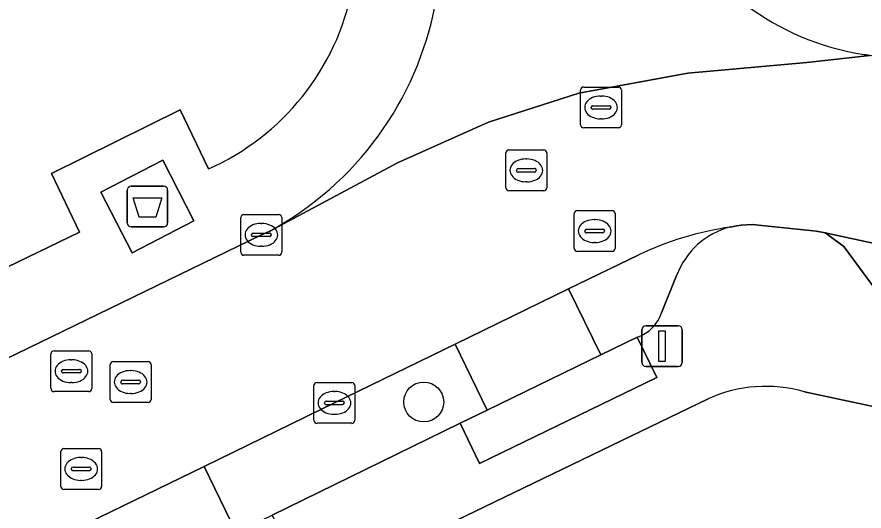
# Model space of a CAD drawing. Extents: x 160455 to 162082, y 388339 to 389736.
# Drawn here: x 160737.7 to 160758.44, y 389012.07 to 389024.17 of the extents above; entities that cross this region are included whole.
import ezdxf

# ---------------------------------------------------------------- set-up
doc = ezdxf.new("R2010")
doc.units = 0
for name, color, linetype in [('IMGEO_Afval_apart_plaats', 7, 'Continuous'), ('IMGEO_Boom', 7, 'Continuous'), ('IMGEO_Erf', 7, 'Continuous'), ('IMGEO_Kolk', 7, 'Continuous'), ('IMGEO_Lichtmast', 7, 'Continuous'), ('IMGEO_Parkeervlak_open', 7, 'Continuous'), ('IMGEO_Rijbaan_lokaal_gesloten', 7, 'Continuous'), ('IMGEO_Rioolput', 7, 'Continuous'), ('IMGEO_Terreindeel_halfverhard', 7, 'Continuous'), ('IMGEO_Voetpad_gesloten', 7, 'Continuous'), ('IMGEO_Voetpad_open', 7, 'Continuous')]:
    doc.layers.add(name, color=color, linetype=linetype)

msp = doc.modelspace()

# ---------------------------------------------------------------- linework, layer by layer
at = {"layer": 'IMGEO_Afval_apart_plaats'}
for p, q in [((160740.501, 389020.028), (160741.291, 389020.028)), ((160741.291, 389020.028), (160740.501, 389020.028)), ((160740.401, 389019.128), (160740.401, 389019.928)), ((160740.401, 389019.928), (160740.401, 389019.128)), ((160741.391, 389019.928), (160741.391, 389019.128)), ((160741.391, 389019.128), (160741.391, 389019.928)), ((160741.291, 389019.028), (160740.501, 389019.028)), ((160740.501, 389019.028), (160741.291, 389019.028))]:
    msp.add_line(p, q, dxfattribs=at)
msp.add_lwpolyline([(160740.544, 389019.742), (160741.248, 389019.742), (160741.099, 389019.272), (160740.693, 389019.272), (160740.544, 389019.742)], dxfattribs=at)
for centre, start, end in [((160740.501, 389019.928), 90, 180), ((160740.501, 389019.928), 90, 180), ((160741.291, 389019.928), 0, 90), ((160741.291, 389019.928), 360, 90), ((160740.501, 389019.128), 180, 270), ((160740.501, 389019.128), 180, 270), ((160741.291, 389019.128), 270, 0), ((160741.291, 389019.128), 270, 0)]:
    msp.add_arc(centre, 0.1, start, end, dxfattribs=at)
at = {"layer": 'IMGEO_Boom'}
msp.add_circle((160747.662, 389014.739), 0.489, dxfattribs=at)
at = {"layer": 'IMGEO_Erf'}
for points in [[(160816.292, 389002.325), (160756.984, 389014.991)], [(160754.623, 389014.817), (160745.108, 389010.22)]]:
    msp.add_lwpolyline(points, dxfattribs=at)
msp.add_arc((160756.04, 389011.691), 3.432, 74.041, 114.3888, dxfattribs=at)
at = {"layer": 'IMGEO_Kolk'}
for p, q in [((160743.26, 389019.334), (160744.112, 389019.334)), ((160743.185, 389018.408), (160743.185, 389019.26)), ((160743.673, 389019.114), (160743.698, 389019.114)), ((160744.186, 389019.26), (160744.186, 389018.408)), ((160743.444, 389018.828), (160743.444, 389018.84)), ((160743.882, 389018.791), (160743.484, 389018.791)), ((160743.487, 389018.877), (160743.885, 389018.877)), ((160743.928, 389018.84), (160743.928, 389018.828)), ((160743.696, 389018.554), (160743.671, 389018.554)), ((160744.112, 389018.334), (160743.26, 389018.334)), ((160745.049, 389015.217), (160745.901, 389015.217)), ((160744.974, 389014.291), (160744.974, 389015.143)), ((160745.462, 389014.997), (160745.487, 389014.997)), ((160745.975, 389015.143), (160745.975, 389014.291)), ((160745.276, 389014.76), (160745.674, 389014.76)), ((160745.233, 389014.711), (160745.233, 389014.723)), ((160745.671, 389014.674), (160745.273, 389014.674)), ((160745.717, 389014.723), (160745.717, 389014.711)), ((160745.485, 389014.437), (160745.46, 389014.437)), ((160745.901, 389014.217), (160745.049, 389014.217))]:
    msp.add_line(p, q, dxfattribs=at)
for points in [[(160743.26, 389019.334), (160744.112, 389019.334)], [(160743.185, 389018.408), (160743.185, 389019.26)], [(160744.186, 389019.26), (160744.186, 389018.408)], [(160744.112, 389018.334), (160743.26, 389018.334)], [(160745.049, 389015.217), (160745.901, 389015.217)], [(160744.974, 389014.291), (160744.974, 389015.143)], [(160745.975, 389015.143), (160745.975, 389014.291)], [(160745.901, 389014.217), (160745.049, 389014.217)]]:
    msp.add_lwpolyline(points, dxfattribs=at)
for centre, radius, start, end in [((160743.262, 389019.258), 0.0765, 91.552, 178.448), ((160743.262, 389019.258), 0.0765, 91.552, 178.448), ((160744.11, 389019.258), 0.0765, 1.552, 88.448), ((160744.11, 389019.258), 0.0765, 1.552, 88.448), ((160743.484, 389018.837), 0.0403, 85.8775, 175.7526), ((160743.481, 389018.827), 0.0366, 178.938, 274.7102), ((160743.885, 389018.834), 0.043, 264.8664, 352.4533), ((160743.889, 389018.839), 0.0386, 1.7309, 96.639), ((160743.262, 389018.41), 0.0765, 181.552, 268.448), ((160743.262, 389018.41), 0.0765, 181.552, 268.448), ((160744.11, 389018.41), 0.0765, 271.552, 358.448), ((160744.11, 389018.41), 0.0765, 271.552, 358.448), ((160745.051, 389015.141), 0.0765, 91.552, 178.448), ((160745.051, 389015.141), 0.0765, 91.552, 178.448), ((160745.899, 389015.141), 0.0765, 1.552, 88.448), ((160745.899, 389015.141), 0.0765, 1.552, 88.448), ((160745.273, 389014.72), 0.0403, 85.8775, 175.7526), ((160745.678, 389014.722), 0.0386, 1.7309, 96.639), ((160745.27, 389014.71), 0.0366, 178.938, 274.7102), ((160745.674, 389014.717), 0.043, 264.8664, 352.4533), ((160745.051, 389014.293), 0.0765, 181.552, 268.448), ((160745.051, 389014.293), 0.0765, 181.552, 268.448), ((160745.899, 389014.293), 0.0765, 271.552, 358.448), ((160745.899, 389014.293), 0.0765, 271.552, 358.448)]:
    msp.add_arc(centre, radius, start, end, dxfattribs=at)
for centre, major_axis, ratio, start_param, end_param in [((160743.672, 389018.834), (-0.387, 0.002), 0.722429, 4.712389, 7.853982), ((160743.697, 389018.834), (-0.39, 0.002), 0.717154, 1.570796, 4.712389), ((160745.461, 389014.717), (-0.387, 0.002), 0.722429, 4.712389, 7.853982), ((160745.486, 389014.717), (-0.39, 0.002), 0.717154, 1.570796, 4.712389)]:
    msp.add_ellipse(centre, major_axis=major_axis, ratio=ratio, start_param=start_param, end_param=end_param, dxfattribs=at)
at = {"layer": 'IMGEO_Lichtmast'}
for p, q in [((160753.002, 389015.709), (160753.002, 389016.509)), ((160753.002, 389016.509), (160753.002, 389015.709)), ((160753.102, 389016.609), (160753.892, 389016.609)), ((160753.892, 389016.609), (160753.102, 389016.609)), ((160753.992, 389016.509), (160753.992, 389015.709)), ((160753.992, 389015.709), (160753.992, 389016.509)), ((160753.892, 389015.609), (160753.102, 389015.609)), ((160753.102, 389015.609), (160753.892, 389015.609))]:
    msp.add_line(p, q, dxfattribs=at)
msp.add_lwpolyline([(160753.422, 389016.484), (160753.572, 389016.484), (160753.572, 389015.734), (160753.422, 389015.734), (160753.422, 389016.484)], dxfattribs=at)
for centre, start, end in [((160753.102, 389016.509), 90, 180), ((160753.102, 389016.509), 90, 180), ((160753.892, 389016.509), 0, 90), ((160753.892, 389016.509), 360, 90), ((160753.102, 389015.709), 180, 270), ((160753.102, 389015.709), 180, 270), ((160753.892, 389015.709), 270, 0), ((160753.892, 389015.709), 270, 0)]:
    msp.add_arc(centre, 0.1, start, end, dxfattribs=at)
at = {"layer": 'IMGEO_Parkeervlak_open'}
for points in [[(160760.788, 389018.172), (160760.248, 389018.287), (160757.489, 389018.881), (160757.952, 389018.546), (160759.089, 389016.995)], [(160752.931, 389018.349), (160751.208, 389017.51), (160751.995, 389015.894), (160752.892, 389016.329)], [(160753.485, 389016.924), (160753.855, 389017.839)]]:
    msp.add_lwpolyline(points, dxfattribs=at)
for points in [[(160751.208, 389017.51), (160748.429, 389016.157), (160749.214, 389014.543), (160751.995, 389015.894)], [(160749.214, 389014.543), (160748.429, 389016.157), (160745.474, 389014.718), (160742.281, 389013.16), (160743.072, 389011.539), (160743.949, 389011.967), (160748.55, 389014.221)], [(160742.281, 389013.16), (160738.875, 389011.499), (160739.666, 389009.877), (160743.072, 389011.539)]]:
    msp.add_lwpolyline(points, close=True, dxfattribs=at)
for centre, radius, start, end in [((160756.358, 389011.065), 8.049, 98.4705, 115.1952), ((160755.655, 389017.168), 1.921, 104.552, 159.5521), ((160752.588, 389017.225), 0.947, 288.7553, 341.4376)]:
    msp.add_arc(centre, radius, start, end, dxfattribs=at)
at = {"layer": 'IMGEO_Rijbaan_lokaal_gesloten'}
for points in [[(160743.89, 389018.927), (160747.023, 389020.598), (160749.244, 389021.595), (160751.462, 389022.309), (160754.132, 389022.796), (160757.046, 389023.061), (160758.586, 389023.226), (160758.444, 389023.256)], [(160788.58, 389016.839), (160785.529, 389017.492), (160783.776, 389017.867), (160782.712, 389018.094), (160779.475, 389018.785), (160779.109, 389018.863), (160761.792, 389022.538), (160758.586, 389023.226), (160757.046, 389023.061), (160754.132, 389022.796), (160751.462, 389022.309), (160749.244, 389021.595), (160747.023, 389020.598), (160743.89, 389018.927), (160743.686, 389018.833), (160734.25, 389014.251)], [(160755.172, 389019.027), (160755.282, 389019.047), (160755.435, 389019.076), (160755.703, 389019.088), (160757.283, 389018.925), (160757.489, 389018.881), (160760.248, 389018.287), (160760.788, 389018.172), (160763.714, 389017.547), (160774.949, 389015.15), (160779.183, 389014.246), (160781.228, 389013.811), (160792.588, 389011.325)], [(160745.474, 389014.718), (160748.429, 389016.157), (160751.208, 389017.51), (160752.931, 389018.349)], [(160728.56, 389006.482), (160730.309, 389007.332), (160733.338, 389008.803), (160735.472, 389009.839), (160738.875, 389011.499), (160742.281, 389013.16), (160745.474, 389014.718)]]:
    msp.add_lwpolyline(points, dxfattribs=at)
for centre, radius, start, end in [((160759.433, 389029.679), 6.499, 205.2109, 261.2482), ((160740.045, 389025.99), 8.042, 298.5645, 349.2278), ((160756.358, 389011.065), 8.049, 98.4705, 115.1952)]:
    msp.add_arc(centre, radius, start, end, dxfattribs=at)
at = {"layer": 'IMGEO_Rioolput'}
for p, q in [((160751.578, 389022.456), (160752.43, 389022.456)), ((160751.503, 389021.53), (160751.503, 389022.382)), ((160751.991, 389022.236), (160752.016, 389022.236)), ((160752.504, 389022.382), (160752.504, 389021.53)), ((160751.762, 389021.95), (160751.762, 389021.962)), ((160752.2, 389021.913), (160751.802, 389021.913)), ((160751.805, 389021.999), (160752.203, 389021.999)), ((160752.246, 389021.962), (160752.246, 389021.95)), ((160752.014, 389021.676), (160751.989, 389021.676)), ((160752.43, 389021.456), (160751.578, 389021.456)), ((160749.674, 389019.989), (160749.674, 389020.841)), ((160749.749, 389020.915), (160750.601, 389020.915)), ((160750.675, 389020.841), (160750.675, 389019.989)), ((160750.162, 389020.695), (160750.187, 389020.695)), ((160749.933, 389020.409), (160749.933, 389020.421)), ((160750.371, 389020.372), (160749.973, 389020.372)), ((160749.976, 389020.458), (160750.374, 389020.458)), ((160750.417, 389020.421), (160750.417, 389020.409)), ((160750.185, 389020.135), (160750.16, 389020.135)), ((160750.601, 389019.915), (160749.749, 389019.915)), ((160751.347, 389018.502), (160751.347, 389019.354)), ((160751.422, 389019.428), (160752.274, 389019.428)), ((160752.348, 389019.354), (160752.348, 389018.502)), ((160751.835, 389019.208), (160751.86, 389019.208)), ((160751.606, 389018.922), (160751.606, 389018.934)), ((160751.649, 389018.971), (160752.047, 389018.971)), ((160752.09, 389018.934), (160752.09, 389018.922)), ((160752.044, 389018.885), (160751.646, 389018.885)), ((160751.858, 389018.648), (160751.833, 389018.648)), ((160752.274, 389018.428), (160751.422, 389018.428)), ((160738.534, 389015.068), (160738.534, 389015.92)), ((160738.609, 389015.994), (160739.461, 389015.994)), ((160739.535, 389015.92), (160739.535, 389015.068)), ((160739.022, 389015.774), (160739.047, 389015.774)), ((160739.985, 389014.803), (160739.985, 389015.655)), ((160740.06, 389015.729), (160740.912, 389015.729)), ((160740.986, 389015.655), (160740.986, 389014.803)), ((160738.793, 389015.488), (160738.793, 389015.5)), ((160739.231, 389015.451), (160738.833, 389015.451)), ((160738.836, 389015.537), (160739.234, 389015.537)), ((160739.277, 389015.5), (160739.277, 389015.488)), ((160740.473, 389015.509), (160740.498, 389015.509)), ((160739.045, 389015.214), (160739.02, 389015.214)), ((160740.244, 389015.223), (160740.244, 389015.235)), ((160740.682, 389015.186), (160740.284, 389015.186)), ((160740.287, 389015.272), (160740.685, 389015.272)), ((160740.728, 389015.235), (160740.728, 389015.223)), ((160739.461, 389014.994), (160738.609, 389014.994)), ((160740.496, 389014.949), (160740.471, 389014.949)), ((160740.912, 389014.729), (160740.06, 389014.729)), ((160738.773, 389012.673), (160738.773, 389013.525)), ((160738.848, 389013.599), (160739.7, 389013.599)), ((160739.774, 389013.525), (160739.774, 389012.673)), ((160739.261, 389013.379), (160739.286, 389013.379)), ((160739.032, 389013.093), (160739.032, 389013.105)), ((160739.075, 389013.142), (160739.473, 389013.142)), ((160739.516, 389013.105), (160739.516, 389013.093)), ((160739.47, 389013.056), (160739.072, 389013.056)), ((160739.284, 389012.819), (160739.259, 389012.819)), ((160739.7, 389012.599), (160738.848, 389012.599))]:
    msp.add_line(p, q, dxfattribs=at)
for points in [[(160751.578, 389022.456), (160752.43, 389022.456)], [(160751.503, 389021.53), (160751.503, 389022.382)], [(160752.504, 389022.382), (160752.504, 389021.53)], [(160752.43, 389021.456), (160751.578, 389021.456)], [(160749.674, 389019.989), (160749.674, 389020.841)], [(160749.749, 389020.915), (160750.601, 389020.915)], [(160750.675, 389020.841), (160750.675, 389019.989)], [(160750.601, 389019.915), (160749.749, 389019.915)], [(160751.347, 389018.502), (160751.347, 389019.354)], [(160751.422, 389019.428), (160752.274, 389019.428)], [(160752.348, 389019.354), (160752.348, 389018.502)], [(160752.274, 389018.428), (160751.422, 389018.428)], [(160738.534, 389015.068), (160738.534, 389015.92)], [(160738.609, 389015.994), (160739.461, 389015.994)], [(160739.535, 389015.92), (160739.535, 389015.068)], [(160739.985, 389014.803), (160739.985, 389015.655)], [(160740.06, 389015.729), (160740.912, 389015.729)], [(160740.986, 389015.655), (160740.986, 389014.803)], [(160739.461, 389014.994), (160738.609, 389014.994)], [(160740.912, 389014.729), (160740.06, 389014.729)], [(160738.773, 389012.673), (160738.773, 389013.525)], [(160738.848, 389013.599), (160739.7, 389013.599)], [(160739.774, 389013.525), (160739.774, 389012.673)], [(160739.7, 389012.599), (160738.848, 389012.599)]]:
    msp.add_lwpolyline(points, dxfattribs=at)
for centre, radius, start, end in [((160751.58, 389022.38), 0.0765, 91.552, 178.448), ((160751.58, 389022.38), 0.0765, 91.552, 178.448), ((160752.428, 389022.38), 0.0765, 1.552, 88.448), ((160752.428, 389022.38), 0.0765, 1.552, 88.448), ((160751.802, 389021.959), 0.0403, 85.8775, 175.7526), ((160751.799, 389021.949), 0.0366, 178.938, 274.7102), ((160752.203, 389021.956), 0.043, 264.8664, 352.4533), ((160752.207, 389021.961), 0.0386, 1.7309, 96.639), ((160751.58, 389021.532), 0.0765, 181.552, 268.448), ((160751.58, 389021.532), 0.0765, 181.552, 268.448), ((160752.428, 389021.532), 0.0765, 271.552, 358.448), ((160752.428, 389021.532), 0.0765, 271.552, 358.448), ((160749.751, 389020.839), 0.0765, 91.552, 178.448), ((160749.751, 389020.839), 0.0765, 91.552, 178.448), ((160750.599, 389020.839), 0.0765, 1.552, 88.448), ((160750.599, 389020.839), 0.0765, 1.552, 88.448), ((160749.973, 389020.418), 0.0403, 85.8775, 175.7526), ((160749.97, 389020.408), 0.0366, 178.938, 274.7102), ((160750.374, 389020.415), 0.043, 264.8664, 352.4533), ((160750.378, 389020.42), 0.0386, 1.7309, 96.639), ((160749.751, 389019.991), 0.0765, 181.552, 268.448), ((160749.751, 389019.991), 0.0765, 181.552, 268.448), ((160750.599, 389019.991), 0.0765, 271.552, 358.448), ((160750.599, 389019.991), 0.0765, 271.552, 358.448), ((160751.424, 389019.352), 0.0765, 91.552, 178.448), ((160751.424, 389019.352), 0.0765, 91.552, 178.448), ((160752.272, 389019.352), 0.0765, 1.552, 88.448), ((160752.272, 389019.352), 0.0765, 1.552, 88.448), ((160751.646, 389018.931), 0.0403, 85.8775, 175.7526), ((160751.643, 389018.921), 0.0366, 178.938, 274.7102), ((160752.047, 389018.928), 0.043, 264.8664, 352.4533), ((160752.051, 389018.933), 0.0386, 1.7309, 96.639), ((160751.424, 389018.504), 0.0765, 181.552, 268.448), ((160751.424, 389018.504), 0.0765, 181.552, 268.448), ((160752.272, 389018.504), 0.0765, 271.552, 358.448), ((160752.272, 389018.504), 0.0765, 271.552, 358.448), ((160738.611, 389015.918), 0.0765, 91.552, 178.448), ((160738.611, 389015.918), 0.0765, 91.552, 178.448), ((160739.459, 389015.918), 0.0765, 1.552, 88.448), ((160739.459, 389015.918), 0.0765, 1.552, 88.448), ((160740.062, 389015.653), 0.0765, 91.552, 178.448), ((160740.062, 389015.653), 0.0765, 91.552, 178.448), ((160740.91, 389015.653), 0.0765, 1.552, 88.448), ((160740.91, 389015.653), 0.0765, 1.552, 88.448), ((160738.833, 389015.497), 0.0403, 85.8775, 175.7526), ((160738.83, 389015.487), 0.0366, 178.938, 274.7102), ((160739.234, 389015.494), 0.043, 264.8664, 352.4533), ((160739.238, 389015.499), 0.0386, 1.7309, 96.639), ((160740.284, 389015.232), 0.0403, 85.8775, 175.7526), ((160740.281, 389015.222), 0.0366, 178.938, 274.7102), ((160740.685, 389015.229), 0.043, 264.8664, 352.4533), ((160740.689, 389015.234), 0.0386, 1.7309, 96.639), ((160738.611, 389015.07), 0.0765, 181.552, 268.448), ((160738.611, 389015.07), 0.0765, 181.552, 268.448), ((160739.459, 389015.07), 0.0765, 271.552, 358.448), ((160739.459, 389015.07), 0.0765, 271.552, 358.448), ((160740.062, 389014.805), 0.0765, 181.552, 268.448), ((160740.062, 389014.805), 0.0765, 181.552, 268.448), ((160740.91, 389014.805), 0.0765, 271.552, 358.448), ((160740.91, 389014.805), 0.0765, 271.552, 358.448), ((160738.85, 389013.523), 0.0765, 91.552, 178.448), ((160738.85, 389013.523), 0.0765, 91.552, 178.448), ((160739.698, 389013.523), 0.0765, 1.552, 88.448), ((160739.698, 389013.523), 0.0765, 1.552, 88.448), ((160739.072, 389013.102), 0.0403, 85.8775, 175.7526), ((160739.069, 389013.092), 0.0366, 178.938, 274.7102), ((160739.473, 389013.099), 0.043, 264.8664, 352.4533), ((160739.477, 389013.104), 0.0386, 1.7309, 96.639), ((160738.85, 389012.675), 0.0765, 181.552, 268.448), ((160738.85, 389012.675), 0.0765, 181.552, 268.448), ((160739.698, 389012.675), 0.0765, 271.552, 358.448), ((160739.698, 389012.675), 0.0765, 271.552, 358.448)]:
    msp.add_arc(centre, radius, start, end, dxfattribs=at)
for centre, major_axis, ratio, start_param, end_param in [((160751.99, 389021.956), (-0.387, 0.002), 0.722429, 4.712389, 7.853982), ((160752.015, 389021.956), (-0.39, 0.002), 0.717154, 1.570796, 4.712389), ((160750.161, 389020.415), (-0.387, 0.002), 0.722429, 4.712389, 7.853982), ((160750.186, 389020.415), (-0.39, 0.002), 0.717154, 1.570796, 4.712389), ((160751.834, 389018.928), (-0.387, 0.002), 0.722429, 4.712389, 7.853982), ((160751.859, 389018.928), (-0.39, 0.002), 0.717154, 1.570796, 4.712389), ((160739.021, 389015.494), (-0.387, 0.002), 0.722429, 4.712389, 7.853982), ((160739.046, 389015.494), (-0.39, 0.002), 0.717154, 1.570796, 4.712389), ((160740.472, 389015.229), (-0.387, 0.002), 0.722429, 4.712389, 7.853982), ((160740.497, 389015.229), (-0.39, 0.002), 0.717154, 1.570796, 4.712389), ((160739.26, 389013.099), (-0.387, 0.002), 0.722429, 4.712389, 7.853982), ((160739.285, 389013.099), (-0.39, 0.002), 0.717154, 1.570796, 4.712389)]:
    msp.add_ellipse(centre, major_axis=major_axis, ratio=ratio, start_param=start_param, end_param=end_param, dxfattribs=at)
at = {"layer": 'IMGEO_Terreindeel_halfverhard'}
msp.add_lwpolyline([(160731.955, 389015.495), (160732.913, 389015.848), (160739.233, 389018.898), (160738.544, 389020.339), (160741.7, 389021.898), (160742.389, 389020.449)], dxfattribs=at)
msp.add_arc((160739.907, 389026.045), 6.122, 293.9164, 348.8274, dxfattribs=at)
at = {"layer": 'IMGEO_Voetpad_gesloten'}
msp.add_lwpolyline([(160741.27, 389020.661), (160739.755, 389019.879), (160740.521, 389018.396), (160742.036, 389019.178)], close=True, dxfattribs=at)
at = {"layer": 'IMGEO_Voetpad_open'}
for points in [[(160758.444, 389023.256), (160758.586, 389023.226)], [(160742.389, 389020.449), (160741.7, 389021.898), (160738.544, 389020.339), (160739.233, 389018.898), (160732.913, 389015.848), (160731.955, 389015.495)], [(160743.686, 389018.833), (160743.89, 389018.927)], [(160759.089, 389016.995), (160757.952, 389018.546), (160757.489, 389018.881), (160757.283, 389018.925), (160755.703, 389019.088), (160755.435, 389019.076), (160755.282, 389019.047), (160755.172, 389019.027)], [(160734.023, 389014.136), (160734.25, 389014.251), (160743.686, 389018.833)], [(160753.855, 389017.839), (160753.485, 389016.924)], [(160752.892, 389016.329), (160753.372, 389015.339), (160749.03, 389013.231), (160748.55, 389014.221), (160743.949, 389011.967), (160744.431, 389010.978), (160742.114, 389009.848), (160743.916, 389006.251), (160746.287, 389007.439), (160745.108, 389010.22), (160754.623, 389014.817)], [(160756.984, 389014.991), (160816.292, 389002.325), (160826.345, 389000.901)]]:
    msp.add_lwpolyline(points, dxfattribs=at)
for points in [[(160739.755, 389019.879), (160741.27, 389020.661), (160742.036, 389019.178), (160740.521, 389018.396)], [(160753.372, 389015.339), (160752.892, 389016.329), (160751.995, 389015.894), (160749.214, 389014.543), (160748.55, 389014.221), (160749.03, 389013.231)]]:
    msp.add_lwpolyline(points, close=True, dxfattribs=at)
for centre, radius, start, end in [((160759.433, 389029.679), 6.499, 205.2109, 261.2482), ((160739.907, 389026.045), 6.122, 293.9164, 348.8274), ((160740.045, 389025.99), 8.042, 298.5645, 349.2278), ((160755.655, 389017.168), 1.921, 104.552, 159.5521), ((160752.588, 389017.225), 0.947, 288.7553, 341.4376), ((160756.04, 389011.691), 3.432, 74.041, 114.3888)]:
    msp.add_arc(centre, radius, start, end, dxfattribs=at)

doc.saveas('drawing.dxf')
